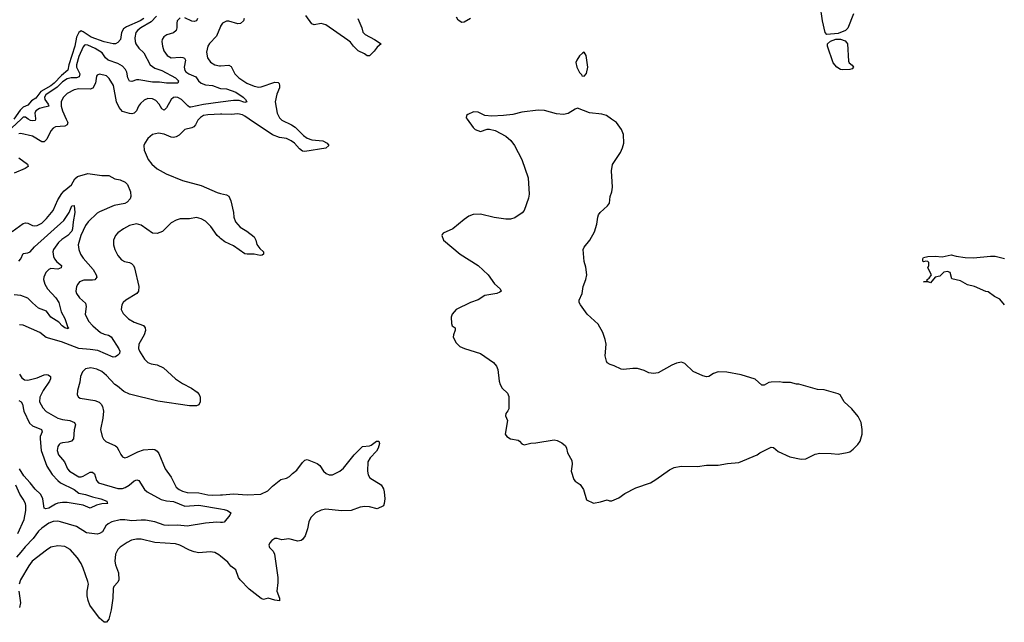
# Model space of a CAD drawing. Header units: inches. Extents: x 1934316 to 2140091, y 524953 to 667329.
# Tile 378 of 384: x 2068259 to 2076789, y 635641 to 640860. Entities that reach past the tile are written whole.
import ezdxf

# ---------------------------------------------------------------- set-up
doc = ezdxf.new("R2010")
doc.units = ezdxf.units.IN
doc.header["$MEASUREMENT"] = 0
for name, color, linetype in [('C0663', 7, 'Continuous'), ('C0664', 7, 'Continuous'), ('C0673', 7, 'Continuous'), ('C0674', 7, 'Continuous')]:
    doc.layers.add(name, color=color, linetype=linetype)

msp = doc.modelspace()

# ---------------------------------------------------------------- linework, layer by layer
at = {"layer": 'C0663', "color": 5}
for points, elevation in [([(2068272.7, 640000), (2068190, 639923.3)], 240), ([(2068662.3, 640000), (2068676.5, 639970), (2068670, 639948.3), (2068650, 639937.1), (2068570, 639931.8), (2068550, 639921.1), (2068530, 639896.9), (2068494.4, 639825.6), (2068470, 639803.5), (2068450, 639803.5), (2068370, 639850.7), (2068270, 639874.4), (2068250, 639872.4)], 260), ([(2068394.7, 640000), (2068392.8, 639987.2), (2068370, 639983.4), (2068351.6, 639988.4), (2068333.4, 640000)], 240), ([(2069811.9, 640000), (2069802.4, 639990), (2069781.8, 639950), (2069766.7, 639933.3), (2069750, 639923.1), (2069690, 639908), (2069639.8, 639860.2), (2069614.8, 639845.2), (2069590, 639839.3), (2069570, 639843.1), (2069510, 639869.7), (2069462.3, 639877.7), (2069410, 639866), (2069368.2, 639831.8), (2069341.6, 639790), (2069335.5, 639770), (2069338, 639730), (2069373, 639650), (2069403.8, 639610), (2069450, 639568.7), (2069526.5, 639526.5), (2069670, 639466.5), (2069830, 639422.8), (2069970, 639363.2), (2070000, 639355.5)], 280), ([(2068250, 639663.2), (2068326.2, 639610), (2068332.6, 639590), (2068307.2, 639570), (2068210.3, 639530)], 260), ([(2068194.5, 639025.5), (2068290, 639096.1), (2068310, 639101.5), (2068330, 639098.3), (2068370, 639077), (2068390, 639073.4), (2068410, 639077.7), (2068450, 639099.1), (2068490, 639138), (2068550, 639209), (2068590, 639299.5), (2068624.1, 639355.9), (2068642.7, 639377.3), (2068706.9, 639430), (2068736.8, 639483.2), (2068758.2, 639501.8), (2068850, 639527.1), (2068970, 639511.3), (2069032.1, 639512), (2069082.9, 639482.9), (2069130, 639473.8), (2069172.9, 639452.9), (2069192.7, 639432.7), (2069219.7, 639370), (2069221.5, 639330), (2069216.5, 639310), (2069190, 639278.4), (2069170, 639268.2), (2069078, 639250), (2068950, 639197.2), (2068930, 639184), (2068852, 639110), (2068830, 639077.6), (2068789.4, 638990), (2068766.8, 638910), (2068770.2, 638870), (2068786.5, 638830), (2068810, 638793.8), (2068895.4, 638695.4), (2068922, 638650), (2068926.4, 638630), (2068910, 638608.3), (2068890, 638604.2), (2068815.3, 638604.8), (2068778, 638590), (2068761.3, 638570), (2068752.2, 638550), (2068745.7, 638510), (2068750.3, 638490), (2068775.8, 638450), (2068830, 638404), (2068834.8, 638374.8), (2068825.5, 638310), (2068855.6, 638250), (2068891.8, 638210), (2068958.6, 638150), (2068990, 638135.9), (2069027.2, 638127.2), (2069050, 638112), (2069116.8, 638010), (2069125.5, 637990), (2069122.4, 637970), (2069110, 637955.2), (2069090, 637941.3), (2069070, 637937), (2068934.9, 637994.9), (2068870, 638004.6), (2068770, 638011.2), (2068622, 638070), (2068488, 638108), (2068432.3, 638150), (2068290, 638215.8), (2068256.1, 638216.1)], 260), ([(2068250.4, 638769.7), (2068268.9, 638790), (2068290, 638835.6), (2068330, 638840.8), (2068350, 638850.9), (2068387.5, 638892.5), (2068640, 639120), (2068686.8, 639190), (2068710, 639246.8), (2068730, 639251), (2068735.8, 639190), (2068722, 639110), (2068717.6, 639050), (2068710.8, 639030), (2068676.4, 638990), (2068623.3, 638956.7), (2068596.1, 638930), (2068551.8, 638870), (2068547, 638850), (2068551.5, 638810), (2068561.1, 638790), (2068581.8, 638761.8), (2068620.3, 638730), (2068617.6, 638710), (2068590, 638700.3), (2068530, 638704.1), (2068510, 638697.6), (2068486.2, 638670), (2068468.5, 638630), (2068465.4, 638610), (2068476.5, 638570), (2068500.2, 638530), (2068571.2, 638451.2), (2068598.2, 638410), (2068619.3, 638330), (2068650, 638272.4), (2068675.1, 638195.1), (2068682.8, 638190), (2068677.5, 638182.5), (2068650, 638191.3), (2068625.8, 638210), (2068599.2, 638239.2), (2068530, 638284.6), (2068490, 638336.8), (2068422.4, 638362.4), (2068368.6, 638408.6), (2068330, 638449.3), (2068270, 638471.6), (2068210, 638476.9)], 240), ([(2070000, 638964.9), (2069990, 638972.4), (2069969.9, 638989.9), (2069913.5, 639070), (2069870, 639115.6), (2069830, 639134.5), (2069790, 639145.6), (2069730, 639136.5), (2069650, 639134.6), (2069615, 639124.9), (2069570, 639100.5), (2069495, 639025), (2069450, 639007.1), (2069410, 639011), (2069310, 639080.7), (2069270, 639091.5), (2069210, 639078.7), (2069159.1, 639050), (2069110, 639015.1), (2069088.2, 638990), (2069072.7, 638950), (2069072.7, 638910), (2069083.1, 638870), (2069110, 638818), (2069140.7, 638780.7), (2069167, 638767), (2069210, 638758.3), (2069227.7, 638750), (2069244.9, 638730), (2069254.2, 638710), (2069290.2, 638550), (2069288.7, 638510), (2069273.7, 638490), (2069178, 638430), (2069155.5, 638410), (2069144.4, 638390), (2069138.4, 638350), (2069154.4, 638314.4), (2069202.4, 638270), (2069250, 638241.1), (2069330, 638212.4), (2069345.5, 638190), (2069348, 638168), (2069338, 638130), (2069292.2, 638050), (2069288.7, 638011.3), (2069297, 637990), (2069339.4, 637919.4), (2069368, 637890), (2069398.6, 637878.6), (2069450, 637870.2), (2069504, 637844), (2069608.3, 637748.3), (2069670, 637708.2), (2069746, 637670), (2069795.1, 637635.1), (2069813.1, 637613.1), (2069823.6, 637590), (2069823.6, 637550), (2069810, 637525.1), (2069790, 637514.7), (2069730, 637517.2), (2069456.6, 637556.6), (2069210, 637615.6), (2069160.5, 637640.5), (2069106.5, 637686.5), (2069081.8, 637701.8), (2069010, 637778), (2068970, 637812.6), (2068926.6, 637833.4), (2068875.1, 637844.9), (2068830, 637835.1), (2068802.4, 637810), (2068785.3, 637770), (2068778.6, 637721.4), (2068758.7, 637650), (2068755.5, 637610), (2068767.7, 637590), (2068783.1, 637583.1), (2068910, 637563.2), (2068947.5, 637547.5), (2068965.7, 637530), (2068976.9, 637510), (2068983.9, 637470), (2068979.7, 637410), (2068959.6, 637310), (2068974.6, 637250), (2068986, 637226), (2069005.9, 637205.9), (2069088, 637170), (2069099.4, 637159.4), (2069119, 637130), (2069133.9, 637093.9), (2069150, 637073), (2069170, 637066.7), (2069190, 637070.3), (2069281.9, 637118.1), (2069330, 637135), (2069410, 637140.2), (2069430, 637136.9), (2069450, 637122.6), (2069462.9, 637102.9), (2069518.6, 636970), (2069570, 636898.7), (2069615.3, 636810), (2069641.1, 636790), (2069670, 636775.6), (2069710, 636765), (2069810, 636762.7), (2069890, 636745.9), (2069930, 636742.3), (2070000, 636743.6)], 280), ([(2068257.4, 637790), (2068276.9, 637756.9), (2068301.8, 637741.8), (2068330, 637738.2), (2068410, 637757.5), (2068470, 637785.4), (2068490, 637788), (2068504.2, 637784.2), (2068526.4, 637770), (2068526.3, 637750), (2068516.5, 637730), (2068461.4, 637650), (2068432.3, 637590), (2068431.5, 637550), (2068458.7, 637498.7), (2068488, 637468), (2068588.9, 637408.9), (2068630, 637396.8), (2068693, 637390), (2068734, 637370), (2068741.1, 637350), (2068730, 637308), (2068724.4, 637230), (2068706.8, 637210), (2068678.2, 637201.8), (2068630, 637196.4), (2068610.7, 637190), (2068600.5, 637179.5), (2068590, 637164), (2068583.1, 637130), (2068594, 637090), (2068645.8, 637030), (2068672.8, 636970), (2068688.9, 636950), (2068770, 636900.7), (2068790, 636899.7), (2068810, 636906), (2068870, 636940.2), (2068890, 636941.7), (2068907.1, 636927.1), (2068923.5, 636870), (2068942, 636850), (2069110, 636800.2), (2069150, 636800.7), (2069172, 636808), (2069206.6, 636830), (2069250, 636867.6), (2069274, 636874), (2069290, 636868.2), (2069338.9, 636790), (2069362.3, 636770), (2069485.5, 636705.5), (2069530, 636694), (2069590, 636686.7), (2069690, 636646), (2069810, 636655.9), (2070000, 636624.1)], 260), ([(2068250, 637562.3), (2068270.7, 637550.7), (2068282.3, 637530), (2068295.9, 637470), (2068345, 637365), (2068370, 637343.2), (2068448.4, 637310), (2068452.2, 637290), (2068437.5, 637250), (2068435, 637230), (2068443.4, 637130), (2068493.2, 636993.2), (2068540.9, 636920.9), (2068588.3, 636868.3), (2068611.2, 636850), (2068731.4, 636790), (2068770, 636759.6), (2068830, 636748.5), (2068890, 636727.1), (2068962.8, 636710), (2069014, 636690), (2069016, 636676), (2069022, 636670), (2068970, 636666.6), (2068923.2, 636656.8), (2068870, 636629.7), (2068810, 636654), (2068670, 636679.3), (2068630, 636679.8), (2068590, 636673.8), (2068570, 636665.5), (2068510, 636629.3), (2068484.9, 636624.9), (2068470, 636629.6), (2068460.3, 636710), (2068451.6, 636730), (2068439.1, 636750), (2068393.9, 636793.9), (2068350.5, 636850), (2068295.5, 636910), (2068256.4, 636970)], 240), ([(2068242.7, 636410), (2068298.4, 636530), (2068312.1, 636610), (2068313.2, 636650), (2068308.9, 636670), (2068290, 636708), (2068261.1, 636750), (2068224.1, 636830)], 260), ([(2070000, 636505.6), (2069967.8, 636507.8), (2069870, 636499.1), (2069710, 636474.5), (2069630, 636481.8), (2069550, 636479.3), (2069510, 636482.8), (2069430, 636510.7), (2069350, 636524.5), (2069310, 636526), (2069230, 636519.8), (2069170, 636529), (2069130, 636529.8), (2069057.1, 636510), (2069025.5, 636494.5), (2069004.9, 636475.1), (2068976.3, 636423.7), (2068950.6, 636409.4), (2068930, 636404.6), (2068837.1, 636417.1), (2068749.8, 636469.8), (2068612.2, 636512.2), (2068590, 636517.1), (2068550, 636514.8), (2068510, 636498.9), (2068450, 636457.3), (2068422.7, 636430), (2068374.4, 636365.6), (2068304.9, 636295.1), (2068270, 636247.5), (2068230, 636204.1)], 260), ([(2070000, 636213), (2069984.9, 636224.9), (2069950, 636245.4), (2069910, 636251.8), (2069810, 636242.8), (2069770, 636249.8), (2069730, 636264.2), (2069647, 636310), (2069610, 636319.3), (2069430, 636331.1), (2069310, 636361), (2069270, 636362), (2069228.7, 636351.3), (2069188.5, 636331.5), (2069130, 636293), (2069109.4, 636270.6), (2069088, 636230), (2069082.8, 636170), (2069090, 636138.8), (2069116.2, 636070), (2069118.8, 636010), (2069110.1, 635989.9), (2069074, 635950), (2069067.7, 635932.3), (2069065.8, 635850), (2069050, 635749), (2069030, 635669.2), (2069010, 635641.2), (2068990, 635640.9), (2068950, 635676.3), (2068867.4, 635790), (2068852, 635830), (2068844.6, 635870), (2068844.8, 635910), (2068853.9, 635970), (2068850, 635994.5), (2068808.9, 636110), (2068790, 636151.2), (2068758.8, 636198.8), (2068695.4, 636270), (2068650, 636298), (2068590, 636304.5), (2068530, 636292.1), (2068490, 636265.7), (2068368, 636170), (2068336.9, 636130), (2068264.7, 636010), (2068253, 635970)], 280), ([(2068250.2, 635910.2), (2068266.5, 635810), (2068256.2, 635770)], 280)]:
    msp.add_lwpolyline(points, dxfattribs=dict(at, elevation=elevation))
at = {"layer": 'C0664', "color": 5}
for points, elevation in [([(2069333.4, 640870), (2069302.2, 640850), (2069182.9, 640797.1), (2069158.8, 640781.2), (2069139.4, 640750), (2069131.4, 640690), (2069110, 640662.3), (2069090, 640652), (2069070, 640652), (2068990, 640667.4), (2068878.5, 640710), (2068810, 640756.3), (2068790, 640763.4), (2068770, 640750.7), (2068751.4, 640710), (2068735.8, 640630), (2068685, 640470), (2068676.3, 640423.7), (2068621.7, 640378.3), (2068558.8, 640310), (2068530, 640287.9), (2068441.3, 640238.7), (2068399.9, 640180.1), (2068362, 640158), (2068330, 640121), (2068290, 640103), (2068263.9, 640076.1), (2068207.4, 640000)], 220), ([(2069445.1, 640890), (2069398, 640842), (2069307.5, 640790), (2069282.5, 640770), (2069266.3, 640750), (2069255.6, 640704.4), (2069258.1, 640670), (2069265, 640650), (2069290, 640614.7), (2069334.4, 640574.4), (2069390.6, 640470.6), (2069430, 640440.2), (2069490, 640418.8), (2069610, 640356.8), (2069634.3, 640330), (2069628.4, 640311.6), (2069530, 640309.1), (2069470, 640320.2), (2069410, 640318), (2069290, 640339.9), (2069270, 640339.2), (2069230, 640326.2), (2069210, 640327.4), (2069196, 640356), (2069185.7, 640405.7), (2069175.8, 640430), (2069150, 640457.3), (2069110, 640480.2), (2069026.6, 640510), (2069002.9, 640530), (2068972.1, 640572.1), (2068911.3, 640610), (2068850, 640639.3), (2068830, 640643.7), (2068821.3, 640638.7), (2068810, 640625.4), (2068770, 640540.8), (2068750.6, 640470.6), (2068750.5, 640450), (2068779.9, 640390), (2068774.4, 640365.6), (2068750, 640357.3), (2068704.1, 640355.9), (2068670, 640348.1), (2068630, 640321.2), (2068583.1, 640276.9), (2068485.9, 640210), (2068473.6, 640190), (2068475.7, 640170), (2068506.4, 640130), (2068511.1, 640110), (2068450, 640097.5), (2068429.4, 640090), (2068398.8, 640070), (2068390.6, 640050), (2068395.4, 640004.6), (2068394.7, 640000)], 240), ([(2069650, 640875.6), (2069624.2, 640850), (2069620.3, 640830), (2069621.5, 640790), (2069614.4, 640765.6), (2069592.7, 640747.3), (2069534, 640730), (2069507.9, 640712.1), (2069494.4, 640690), (2069490.4, 640670), (2069495.6, 640630), (2069508.5, 640591.5), (2069536.5, 640550), (2069570, 640529.3), (2069650, 640534.8), (2069672.3, 640532.3), (2069685.6, 640525.6), (2069696, 640510), (2069682.7, 640450), (2069690, 640420.9), (2069697.5, 640410), (2069724.7, 640390), (2069784, 640364), (2069808.7, 640330), (2069830, 640310.9), (2069870, 640296.8), (2069930, 640289.4), (2069990, 640266), (2070000, 640265.1)], 260), ([(2069800.2, 640870), (2069791.6, 640850), (2069770, 640843.8), (2069750, 640846.8), (2069690, 640876.9)], 260), ([(2070000, 640805.3), (2069997.8, 640802.2), (2069962.6, 640717.4), (2069904.6, 640655.4), (2069888.8, 640630), (2069877.7, 640577.7), (2069884.6, 640530), (2069911.4, 640491.4), (2069950.8, 640470), (2069990, 640459.6), (2070000, 640460.3)], 280), ([(2070000, 640145.7), (2069850, 640125.4), (2069741.4, 640101.4), (2069730, 640102.6), (2069714.6, 640114.6), (2069660.8, 640170), (2069630, 640186.3), (2069610, 640189.8), (2069590, 640186.3), (2069571.2, 640170), (2069530, 640096), (2069510, 640077.3), (2069490, 640088.7), (2069467.3, 640130), (2069439.7, 640159.7), (2069410, 640175.3), (2069370, 640177.4), (2069337.1, 640162.9), (2069305.7, 640134.3), (2069287.4, 640110), (2069270.2, 640069.8), (2069250.4, 640050), (2069230, 640045.1), (2069210, 640047.7), (2069150, 640066), (2069120.8, 640100.8), (2069098.5, 640150), (2069071.4, 640291.4), (2069034, 640350), (2069010, 640372.8), (2068950, 640389), (2068930, 640379), (2068924, 640370), (2068916.5, 640310), (2068891.4, 640268.6), (2068870, 640258.6), (2068770, 640260.2), (2068730, 640252.7), (2068670, 640221.6), (2068635.1, 640184.9), (2068619.4, 640150), (2068617.9, 640110), (2068629, 640070), (2068662.3, 640000)], 260), ([(2068333.4, 640000), (2068310, 640014.9), (2068290, 640016), (2068272.7, 640000)], 240), ([(2070000, 640041.3), (2069890, 640037.4), (2069850.6, 640030), (2069825.5, 640014.5), (2069811.9, 640000)], 280)]:
    msp.add_lwpolyline(points, dxfattribs=dict(at, elevation=elevation))
at = {"layer": 'C0673', "color": 5}
for points, elevation in [([(2070520.2, 640000), (2070530.3, 639990), (2070613.7, 639950), (2070644.9, 639930), (2070718.6, 639858.6), (2070750, 639834), (2070790, 639821.1), (2070886, 639810), (2070922.8, 639790), (2070936, 639770), (2070910, 639747.6), (2070730, 639718), (2070710, 639722.6), (2070681.8, 639741.8), (2070640.8, 639790), (2070609.7, 639810), (2070569.5, 639830), (2070510, 639841.1), (2070450, 639862.6), (2070247.2, 640000)], 280), ([(2072134.4, 640000), (2072186.4, 639926.4), (2072204, 639910), (2072250, 639892.4), (2072310, 639912.2), (2072330, 639912.4), (2072379.3, 639899.3), (2072471.2, 639851.2), (2072512.8, 639812.8), (2072545.7, 639770), (2072610.2, 639650.2), (2072663.8, 639490), (2072672.9, 639350), (2072666.2, 639313.8), (2072630, 639207), (2072613, 639187), (2072550, 639145.1), (2072510, 639131.2), (2072470, 639133.7), (2072370, 639146.8), (2072250, 639175.3), (2072186.9, 639173.1), (2072150, 639158.7), (2072109.1, 639130.9), (2072011.9, 639048.1), (2071928.6, 639011.4), (2071919.8, 639000.2), (2071914.8, 638990), (2071930.8, 638950), (2072074, 638830), (2072230.5, 638730), (2072316.3, 638650), (2072373.1, 638573.1), (2072422.8, 638530), (2072430.8, 638510), (2072419.3, 638500.7), (2072392, 638490), (2072289.2, 638470.8), (2072230, 638433.3), (2072166, 638410), (2072041, 638350), (2072004.7, 638310), (2071996.9, 638283.1), (2071998.8, 638230), (2072006.8, 638210), (2072031, 638190), (2072030.7, 638170), (2072016.3, 638130), (2072014.8, 638110), (2072041.4, 638061.4), (2072071.3, 638030), (2072112.8, 638012.8), (2072250.2, 637970.2), (2072364.4, 637890), (2072390, 637859.1), (2072400.3, 637830), (2072412.2, 637730), (2072421.2, 637701.2), (2072439.3, 637670), (2072485.1, 637625.1), (2072497.3, 637597.3), (2072497, 637490), (2072488.9, 637471.1), (2072470.7, 637450), (2072468.4, 637430), (2072484, 637390), (2072466, 637270), (2072478.8, 637250), (2072510, 637230.8), (2072577.5, 637217.5), (2072590.5, 637210.5), (2072610, 637186.8), (2072630, 637178.8), (2072687.7, 637192.3), (2072730, 637194.9), (2072890, 637220.5), (2072914.6, 637214.6), (2072955.8, 637195.8), (2072988.2, 637168.2), (2072997.3, 637150), (2073004.9, 637110), (2073042, 637042), (2073046, 637010), (2073037.1, 636950), (2073058.8, 636878.8), (2073070, 636862), (2073114.4, 636834.4), (2073144.7, 636790), (2073170, 636702), (2073230, 636672), (2073290, 636684.7), (2073350, 636702), (2073370, 636692), (2073390, 636692), (2073450, 636718), (2073502.9, 636757.1), (2073595.9, 636804.1), (2073724, 636850), (2073770, 636876.3), (2073890, 636961.6), (2073930, 636980.5), (2073990, 636993.4), (2074130, 636990.8), (2074210, 637001), (2074310, 637001), (2074390, 637016), (2074490, 637026), (2074649.4, 637090.6), (2074672.5, 637107.5), (2074770, 637158.8), (2074790, 637154.8), (2074830, 637120.7), (2074930, 637074), (2075030, 637053.4), (2075070, 637057.1), (2075150, 637096.3), (2075190, 637104.9), (2075290, 637104), (2075350, 637096), (2075429.1, 637110.9), (2075450, 637118), (2075480.2, 637139.8), (2075520.2, 637179.8), (2075542, 637210), (2075558, 637270), (2075558, 637310), (2075548, 637370), (2075523.1, 637423.1), (2075468.7, 637490), (2075402, 637550), (2075368, 637610), (2075350, 637619), (2075230, 637653.2), (2075170, 637657.2), (2075010, 637704), (2074990, 637704), (2074936.5, 637716.5), (2074870, 637719), (2074844.7, 637724.7), (2074770, 637721.2), (2074750, 637717.2), (2074710, 637696), (2074690, 637696), (2074630, 637746), (2074510, 637785.2), (2074386.6, 637806.6), (2074310, 637809.5), (2074270, 637794.5), (2074230, 637769.3), (2074210, 637766), (2074176.6, 637776.6), (2074094.2, 637814.2), (2074022, 637882), (2073993.6, 637893.6), (2073950, 637885.2), (2073910, 637869.4), (2073790, 637802.9), (2073750, 637794.5), (2073710, 637802.9), (2073670, 637821.3), (2073610, 637838.7), (2073570, 637839.6), (2073490, 637831.6), (2073470, 637834), (2073410, 637862.9), (2073374, 637874), (2073349.4, 637889.4), (2073342.5, 637902.5), (2073332.7, 637950), (2073339.3, 638050), (2073332.3, 638090), (2073311.9, 638151.9), (2073270, 638224), (2073175.1, 638310), (2073118, 638390), (2073106.6, 638410), (2073105.2, 638430), (2073132.1, 638487.9), (2073141.2, 638550), (2073165.2, 638610), (2073173.2, 638650), (2073164, 638716), (2073150, 638766), (2073139.5, 638870), (2073150, 638890.8), (2073199.3, 638950), (2073238.3, 639021.7), (2073260.5, 639090), (2073267.3, 639150), (2073274.5, 639170), (2073287.3, 639190), (2073352.6, 639247.4), (2073368, 639270), (2073375.1, 639330), (2073388.2, 639370), (2073394.5, 639410), (2073387.6, 639550), (2073394.5, 639605.5), (2073463.7, 639710), (2073482.7, 639750), (2073492.7, 639790), (2073490, 639866), (2073472.7, 639910), (2073430, 639969.3), (2073385.5, 640000)], 320), ([(2070000, 639355.5), (2070050, 639342.6), (2070071.2, 639331.2), (2070088.9, 639290), (2070111.1, 639191.1), (2070115.5, 639150), (2070129.2, 639110), (2070170, 639063.2), (2070225.3, 639030), (2070290, 638980.3), (2070304.7, 638950), (2070312.5, 638912.5), (2070339, 638879), (2070370.5, 638850), (2070370.7, 638830), (2070359.1, 638820.9), (2070342.8, 638817.2), (2070290, 638829.8), (2070230, 638828.4), (2070210, 638833), (2070110, 638902.6), (2070037, 638937), (2070000, 638964.9)], 280), ([(2076791.5, 638390), (2076750, 638438.3), (2076704, 638464), (2076650, 638502.9), (2076630, 638506), (2076530, 638549.6), (2076470, 638564.5), (2076410, 638599), (2076334.6, 638614.6), (2076319.3, 638670), (2076298.2, 638678.2), (2076265.2, 638674.8), (2076230, 638637.6), (2076190, 638629.5), (2076150, 638582), (2076130, 638589), (2076088.7, 638590), (2076108.4, 638591.6), (2076122, 638598), (2076122, 638610), (2076138.4, 638621.6), (2076159, 638650), (2076126.6, 638710), (2076135.1, 638730), (2076135.9, 638755.9), (2076125.6, 638765.6), (2076110, 638769.2), (2076090, 638762), (2076084, 638770), (2076082.7, 638790), (2076090, 638801), (2076126, 638810), (2076190, 638812), (2076250, 638804.9), (2076330, 638823.8), (2076371.9, 638811.9), (2076450, 638799.1), (2076521.5, 638798.5), (2076670, 638813), (2076710, 638810.7), (2076790, 638791)], 280), ([(2070000, 636743.6), (2070016.1, 636743.9), (2070110, 636753.2), (2070230, 636744.1), (2070349.2, 636750), (2070410, 636780.3), (2070450, 636819.5), (2070521.8, 636878.2), (2070570, 636890.2), (2070596.9, 636903.1), (2070622.4, 636930), (2070661.1, 636958.9), (2070710, 637024.6), (2070730, 637044), (2070750.8, 637050.8), (2070836.9, 637016.9), (2070858.6, 636998.6), (2070890.4, 636950), (2070914.4, 636930), (2070938.8, 636918.8), (2070970, 636918.6), (2071031.3, 636948.7), (2071064.8, 636975.2), (2071155.6, 637090), (2071222.3, 637157.7), (2071230, 637163), (2071290, 637170.4), (2071303.9, 637176.1), (2071349, 637210), (2071370, 637210.7), (2071377.3, 637190), (2071365.5, 637150), (2071350, 637124.5), (2071294.4, 637065.6), (2071275.8, 637030), (2071272.4, 636950), (2071278.3, 636918.3), (2071293.1, 636893.1), (2071390, 636830.4), (2071410, 636795.5), (2071417.2, 636770), (2071421.4, 636710), (2071418, 636670), (2071410, 636649), (2071355.2, 636624.8), (2071290, 636642), (2071250, 636642.9), (2071210, 636636.9), (2071130, 636609.7), (2071046.5, 636606.5), (2070910, 636620.8), (2070870, 636612.8), (2070822.4, 636590), (2070781.1, 636550), (2070763.6, 636510), (2070751.8, 636451.8), (2070732.1, 636390), (2070710, 636357.7), (2070698.4, 636350), (2070670, 636344.2), (2070590, 636364.4), (2070530, 636354.3), (2070490, 636366.9), (2070470, 636365.7), (2070443.7, 636350), (2070425.7, 636330), (2070416.9, 636310), (2070422.8, 636290), (2070456.1, 636256.1), (2070467.3, 636230), (2070495.6, 636030), (2070495.8, 635984.2), (2070488, 635910), (2070510.8, 635850), (2070510, 635828), (2070470, 635832.7), (2070410.9, 635849.1), (2070370, 635839.3), (2070350, 635847.6), (2070247.1, 635927.1), (2070168.7, 636008.7), (2070155.7, 636030), (2070130, 636096.4), (2070086.7, 636126.7), (2070063, 636163), (2070000, 636213)], 280), ([(2070000, 636624.1), (2070030, 636619.1), (2070058.8, 636610), (2070086.8, 636590), (2070079.1, 636570), (2070030, 636509.2), (2070015.5, 636504.5), (2070000, 636505.6)], 260)]:
    msp.add_lwpolyline(points, dxfattribs=dict(at, elevation=elevation))
at = {"layer": 'C0674', "color": 5}
for points, elevation in [([(2075481.6, 640910), (2075433, 640787), (2075412.8, 640767.3), (2075350, 640741.1), (2075252.9, 640732.9), (2075236, 640750), (2075215.1, 640850), (2075195.1, 640990)], 280), ([(2070203.2, 640870), (2070196.8, 640850), (2070171.8, 640828.2), (2070150, 640824.5), (2070070, 640846.3), (2070050, 640846.8), (2070017, 640830), (2070000, 640805.3)], 280), ([(2071189.1, 640870), (2071222.9, 640790), (2071232.8, 640752.8), (2071251.7, 640731.7), (2071333.4, 640690), (2071391, 640650), (2071356.4, 640623.6), (2071330, 640586.6), (2071290, 640547.8), (2071270, 640548.2), (2071245.3, 640565.3), (2071190, 640589.6), (2071149.6, 640630), (2071124.4, 640664.4), (2071102.9, 640682.9), (2070910, 640814.4), (2070870, 640827.7), (2070810, 640816.8), (2070790, 640824.8), (2070737.8, 640897.8)], 280), ([(2072165.3, 640870), (2072110, 640838), (2072090, 640835.6), (2072056.9, 640856.9), (2072042, 640882)], 280), ([(2070000, 640460.3), (2070070, 640465.2), (2070090, 640456.1), (2070123.9, 640390), (2070156.9, 640356.9), (2070227.2, 640310), (2070290, 640283.2), (2070330, 640275.9), (2070350, 640278.2), (2070470, 640319.3), (2070497.3, 640317.3), (2070507.3, 640307.3), (2070510.9, 640290.9), (2070508.5, 640270), (2070486.1, 640213.9), (2070471.2, 640150), (2070490.2, 640050), (2070510.2, 640010), (2070520.2, 640000)], 280), ([(2070000, 640265.1), (2070050, 640260.5), (2070130, 640232.8), (2070193.8, 640190), (2070216, 640170), (2070227.3, 640150), (2070210, 640144.2), (2070159.6, 640159.6), (2070110, 640160.7), (2070000, 640145.7)], 260), ([(2073385.5, 640000), (2073342, 640030), (2073301.2, 640041.2), (2073194.9, 640054.9), (2073092.9, 640092.9), (2073070, 640084.5), (2073011, 640049), (2072970, 640040.3), (2072910, 640046), (2072806.8, 640073.2), (2072750, 640076.8), (2072610, 640059.8), (2072530, 640040.4), (2072450, 640029.7), (2072350, 640025.6), (2072290, 640031.5), (2072230, 640059.5), (2072190, 640062.7), (2072141.1, 640038.9), (2072131, 640030), (2072127.3, 640010), (2072134.4, 640000)], 320), ([(2070247.2, 640000), (2070210, 640025.2), (2070190, 640036.8), (2070150, 640046.1), (2070090, 640039.5), (2070010, 640041.7), (2070000, 640041.3)], 280)]:
    msp.add_lwpolyline(points, dxfattribs=dict(at, elevation=elevation))
for points, elevation in [([(2075390, 640425.6), (2075370, 640429.6), (2075338.4, 640450), (2075307.4, 640487.4), (2075256.2, 640630), (2075258, 640650), (2075284.4, 640675.6), (2075330, 640690.4), (2075370, 640690.4), (2075410, 640675.8), (2075422.4, 640662.4), (2075430.3, 640650), (2075440.7, 640500.7), (2075446, 640486), (2075470, 640467.3), (2075483, 640450), (2075470, 640435.1), (2075450, 640429.7)], 280), ([(2073150, 640578), (2073134, 640570), (2073110, 640546), (2073084.7, 640510), (2073078, 640490), (2073086, 640450), (2073110, 640402), (2073126, 640386), (2073130, 640374), (2073150, 640372), (2073170, 640394), (2073182, 640450), (2073168, 640550)], 320)]:
    msp.add_lwpolyline(points, close=True, dxfattribs=dict(at, elevation=elevation))

doc.saveas('drawing.dxf')
